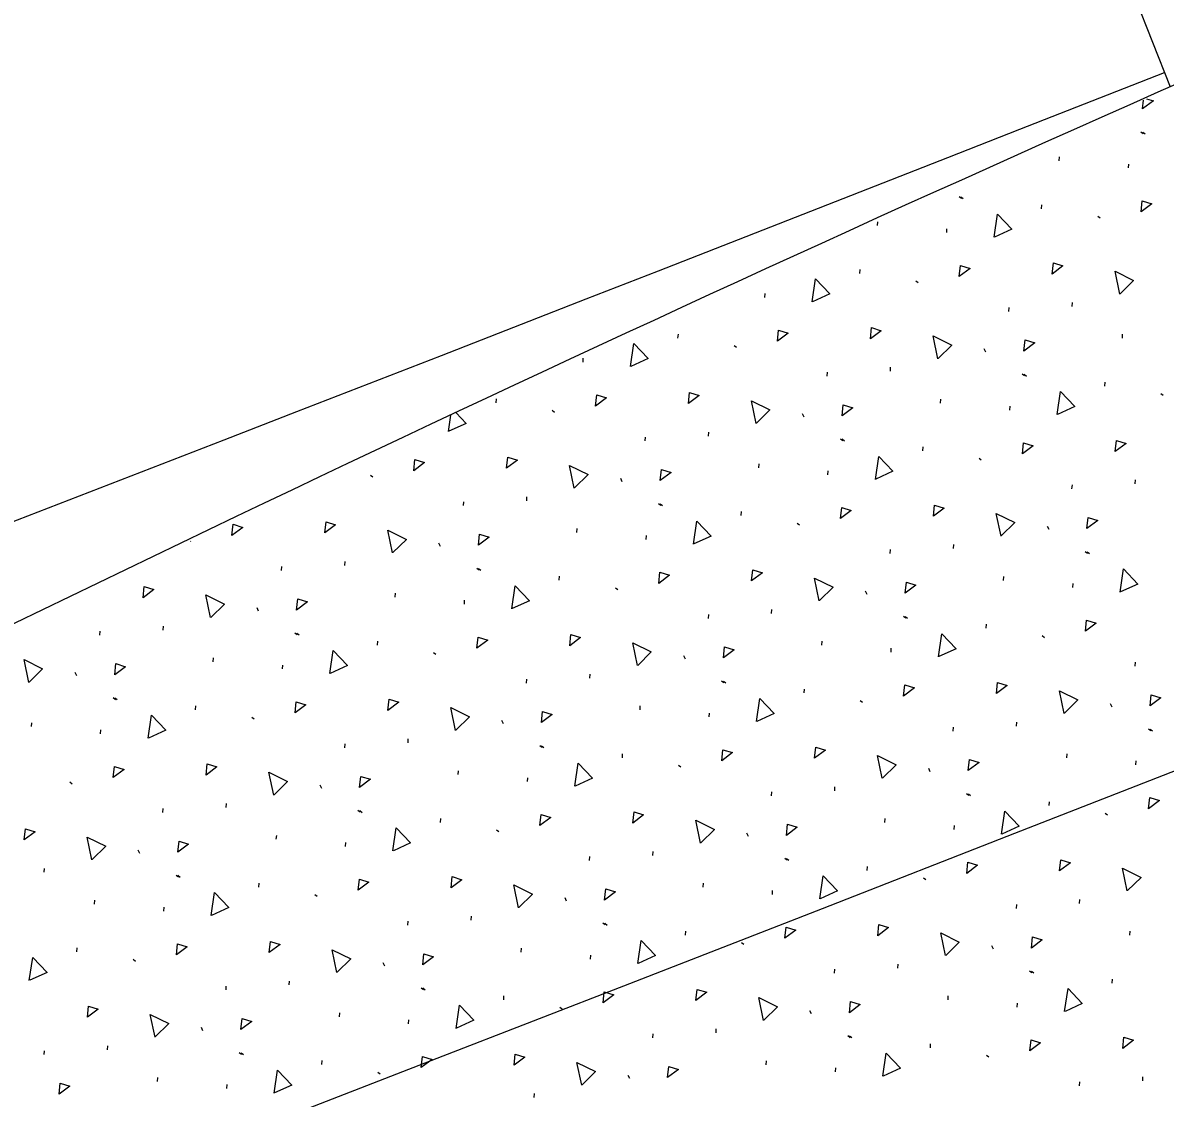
# Model space of a CAD drawing. Extents: x 2338610 to 2351914, y 366540 to 376484.
# Drawn here: x 2348569.12 to 2348584.85, y 367668.96 to 367683.77 of the extents above; entities that cross this region are included whole.
import ezdxf

# ---------------------------------------------------------------- set-up
doc = ezdxf.new("R2010")
doc.units = 0
for name, color, linetype in [('RD_HC_Cl', 7, 'Continuous'), ('RD_PD_ConcMed', 7, 'Continuous'), ('RD_PD_Final_LnLine', 7, 'Continuous')]:
    doc.layers.add(name, color=color, linetype=linetype)

msp = doc.modelspace()

# ---------------------------------------------------------------- linework, layer by layer
at = {"layer": 'RD_HC_Cl'}
msp.add_arc((2347533.93, 370355.677), 2880.79, 281.440729, 295.940729, dxfattribs=at)
at = {"layer": 'RD_PD_ConcMed'}
for p, q in [((2348584.542, 367682.58), (2348584.555, 367682.703)), ((2348584.518, 367682.265), (2348584.55, 367682.241)), ((2348584.543, 367682.261), (2348584.575, 367682.237)), ((2348583.394, 367681.865), (2348583.398, 367681.92)), ((2348584.347, 367681.768), (2348584.352, 367681.822)), ((2348582.013, 367681.374), (2348582.045, 367681.35)), ((2348582.038, 367681.37), (2348582.071, 367681.346)), ((2348583.151, 367681.207), (2348583.155, 367681.261)), ((2348583.924, 367681.105), (2348583.956, 367681.081)), ((2348580.889, 367680.974), (2348580.893, 367681.028)), ((2348581.843, 367680.877), (2348581.847, 367680.931)), ((2348580.646, 367680.315), (2348580.65, 367680.37)), ((2348581.419, 367680.213), (2348581.451, 367680.189)), ((2348579.338, 367679.985), (2348579.342, 367680.04)), ((2348582.7, 367679.792), (2348582.704, 367679.846)), ((2348583.571, 367679.86), (2348583.575, 367679.914)), ((2348578.141, 367679.424), (2348578.146, 367679.479)), ((2348578.914, 367679.322), (2348578.946, 367679.298)), ((2348584.263, 367679.423), (2348584.267, 367679.477)), ((2348582.356, 367679.28), (2348582.378, 367679.234)), ((2348576.833, 367679.094), (2348576.837, 367679.149)), ((2348581.067, 367678.969), (2348581.071, 367679.023)), ((2348580.195, 367678.9), (2348580.2, 367678.955)), ((2348582.882, 367678.931), (2348582.915, 367678.908)), ((2348582.908, 367678.927), (2348582.94, 367678.903)), ((2348584.02, 367678.764), (2348584.024, 367678.819)), ((2348575.637, 367678.533), (2348575.641, 367678.587)), ((2348581.758, 367678.531), (2348581.762, 367678.586)), ((2348584.793, 367678.662), (2348584.825, 367678.638)), ((2348576.409, 367678.431), (2348576.442, 367678.407)), ((2348579.852, 367678.388), (2348579.874, 367678.343)), ((2348582.712, 367678.434), (2348582.716, 367678.489)), ((2348574.981, 367678.14), (2348575.014, 367678.366)), ((2348577.691, 367678.009), (2348577.695, 367678.063)), ((2348578.562, 367678.077), (2348578.566, 367678.132)), ((2348580.378, 367678.04), (2348580.41, 367678.016)), ((2348580.403, 367678.036), (2348580.435, 367678.012)), ((2348581.515, 367677.873), (2348581.52, 367677.927)), ((2348582.288, 367677.771), (2348582.32, 367677.747)), ((2348579.253, 367677.64), (2348579.258, 367677.695)), ((2348580.207, 367677.543), (2348580.211, 367677.597)), ((2348573.905, 367677.539), (2348573.937, 367677.515)), ((2348577.347, 367677.497), (2348577.369, 367677.452)), ((2348584.44, 367677.417), (2348584.445, 367677.472)), ((2348583.569, 367677.349), (2348583.574, 367677.403)), ((2348575.186, 367677.118), (2348575.19, 367677.172)), ((2348576.057, 367677.186), (2348576.061, 367677.241)), ((2348577.873, 367677.149), (2348577.905, 367677.125)), ((2348577.898, 367677.144), (2348577.93, 367677.12)), ((2348579.011, 367676.982), (2348579.015, 367677.036)), ((2348579.783, 367676.879), (2348579.815, 367676.856)), ((2348583.226, 367676.837), (2348583.248, 367676.792)), ((2348576.749, 367676.749), (2348576.753, 367676.803)), ((2348577.702, 367676.651), (2348577.707, 367676.706)), ((2348571.425, 367676.629), (2348571.432, 367676.624)), ((2348574.842, 367676.606), (2348574.864, 367676.561)), ((2348581.065, 367676.458), (2348581.069, 367676.512)), ((2348581.936, 367676.526), (2348581.94, 367676.581)), ((2348583.752, 367676.489), (2348583.784, 367676.465)), ((2348573.552, 367676.295), (2348573.557, 367676.349)), ((2348583.777, 367676.484), (2348583.809, 367676.461)), ((2348572.681, 367676.226), (2348572.685, 367676.281)), ((2348575.368, 367676.258), (2348575.4, 367676.234)), ((2348575.393, 367676.253), (2348575.426, 367676.229)), ((2348576.506, 367676.09), (2348576.51, 367676.145)), ((2348582.627, 367676.089), (2348582.632, 367676.143)), ((2348583.581, 367675.992), (2348583.585, 367676.046)), ((2348574.244, 367675.858), (2348574.248, 367675.912)), ((2348577.279, 367675.988), (2348577.311, 367675.964)), ((2348580.721, 367675.946), (2348580.743, 367675.901)), ((2348572.338, 367675.714), (2348572.36, 367675.669)), ((2348575.198, 367675.76), (2348575.202, 367675.815)), ((2348578.56, 367675.566), (2348578.564, 367675.621)), ((2348579.431, 367675.635), (2348579.435, 367675.689)), ((2348581.247, 367675.598), (2348581.279, 367675.574)), ((2348581.272, 367675.593), (2348581.304, 367675.569)), ((2348570.177, 367675.335), (2348570.181, 367675.389)), ((2348571.048, 367675.403), (2348571.052, 367675.458)), ((2348582.385, 367675.43), (2348582.389, 367675.485)), ((2348572.864, 367675.366), (2348572.896, 367675.342)), ((2348572.889, 367675.362), (2348572.921, 367675.338)), ((2348574.001, 367675.199), (2348574.005, 367675.253)), ((2348580.123, 367675.198), (2348580.127, 367675.252)), ((2348583.157, 367675.328), (2348583.189, 367675.304)), ((2348574.774, 367675.097), (2348574.806, 367675.073)), ((2348581.076, 367675.1), (2348581.08, 367675.155)), ((2348571.739, 367674.966), (2348571.743, 367675.021)), ((2348572.693, 367674.869), (2348572.697, 367674.923)), ((2348578.216, 367675.055), (2348578.238, 367675.009)), ((2348584.439, 367674.906), (2348584.443, 367674.961)), ((2348569.833, 367674.823), (2348569.855, 367674.778)), ((2348576.926, 367674.743), (2348576.93, 367674.798)), ((2348576.055, 367674.675), (2348576.059, 367674.73)), ((2348578.742, 367674.706), (2348578.774, 367674.682)), ((2348578.767, 367674.702), (2348578.799, 367674.678)), ((2348570.359, 367674.475), (2348570.391, 367674.451)), ((2348570.384, 367674.47), (2348570.416, 367674.447)), ((2348579.88, 367674.539), (2348579.884, 367674.593)), ((2348571.496, 367674.308), (2348571.501, 367674.362)), ((2348577.618, 367674.306), (2348577.622, 367674.361)), ((2348580.653, 367674.437), (2348580.685, 367674.413)), ((2348584.095, 367674.395), (2348584.117, 367674.349)), ((2348569.235, 367674.075), (2348569.239, 367674.129)), ((2348572.269, 367674.206), (2348572.301, 367674.182)), ((2348575.711, 367674.163), (2348575.733, 367674.118)), ((2348578.572, 367674.209), (2348578.576, 367674.263)), ((2348582.805, 367674.084), (2348582.809, 367674.138)), ((2348570.188, 367673.978), (2348570.192, 367674.032)), ((2348581.934, 367674.015), (2348581.938, 367674.07)), ((2348584.621, 367674.046), (2348584.653, 367674.022)), ((2348584.646, 367674.042), (2348584.678, 367674.018)), ((2348573.55, 367673.784), (2348573.555, 367673.838)), ((2348574.422, 367673.852), (2348574.426, 367673.907)), ((2348576.237, 367673.815), (2348576.27, 367673.791)), ((2348576.263, 367673.811), (2348576.295, 367673.787)), ((2348577.375, 367673.648), (2348577.379, 367673.702)), ((2348583.497, 367673.646), (2348583.501, 367673.701)), ((2348578.148, 367673.546), (2348578.18, 367673.522)), ((2348581.59, 367673.503), (2348581.612, 367673.458)), ((2348584.45, 367673.549), (2348584.454, 367673.603)), ((2348575.113, 367673.415), (2348575.117, 367673.469)), ((2348576.067, 367673.318), (2348576.071, 367673.372)), ((2348569.764, 367673.314), (2348569.797, 367673.29)), ((2348573.207, 367673.272), (2348573.229, 367673.227)), ((2348580.3, 367673.192), (2348580.304, 367673.247)), ((2348579.429, 367673.124), (2348579.433, 367673.178)), ((2348582.116, 367673.155), (2348582.148, 367673.131)), ((2348582.141, 367673.151), (2348582.173, 367673.127)), ((2348583.254, 367672.988), (2348583.258, 367673.042)), ((2348571.046, 367672.892), (2348571.05, 367672.947)), ((2348571.917, 367672.961), (2348571.921, 367673.015)), ((2348573.733, 367672.924), (2348573.765, 367672.9)), ((2348573.758, 367672.919), (2348573.79, 367672.895)), ((2348584.026, 367672.886), (2348584.059, 367672.862)), ((2348574.87, 367672.756), (2348574.875, 367672.811)), ((2348580.992, 367672.755), (2348580.996, 367672.81)), ((2348581.945, 367672.658), (2348581.95, 367672.712)), ((2348572.608, 367672.524), (2348572.613, 367672.578)), ((2348575.643, 367672.654), (2348575.675, 367672.63)), ((2348579.085, 367672.612), (2348579.107, 367672.567)), ((2348573.562, 367672.426), (2348573.566, 367672.481)), ((2348570.702, 367672.381), (2348570.724, 367672.335)), ((2348576.924, 367672.232), (2348576.929, 367672.287)), ((2348577.795, 367672.301), (2348577.8, 367672.355)), ((2348579.611, 367672.264), (2348579.643, 367672.24)), ((2348579.637, 367672.259), (2348579.669, 367672.235)), ((2348569.412, 367672.07), (2348569.416, 367672.124)), ((2348580.749, 367672.096), (2348580.753, 367672.151)), ((2348571.228, 367672.032), (2348571.26, 367672.008)), ((2348571.253, 367672.028), (2348571.285, 367672.004)), ((2348581.522, 367671.994), (2348581.554, 367671.97)), ((2348572.366, 367671.865), (2348572.37, 367671.92)), ((2348578.487, 367671.864), (2348578.491, 367671.918)), ((2348579.441, 367671.766), (2348579.445, 367671.821)), ((2348570.104, 367671.632), (2348570.108, 367671.687)), ((2348573.138, 367671.763), (2348573.17, 367671.739)), ((2348576.581, 367671.721), (2348576.603, 367671.675)), ((2348582.803, 367671.573), (2348582.807, 367671.627)), ((2348583.674, 367671.641), (2348583.678, 367671.695)), ((2348571.057, 367671.535), (2348571.062, 367671.589)), ((2348575.291, 367671.41), (2348575.295, 367671.464)), ((2348574.42, 367671.341), (2348574.424, 367671.396)), ((2348577.107, 367671.372), (2348577.139, 367671.349)), ((2348577.132, 367671.368), (2348577.164, 367671.344)), ((2348578.244, 367671.205), (2348578.248, 367671.26)), ((2348584.366, 367671.204), (2348584.37, 367671.258)), ((2348569.861, 367670.974), (2348569.865, 367671.028)), ((2348575.982, 367670.972), (2348575.987, 367671.027)), ((2348579.017, 367671.103), (2348579.049, 367671.079)), ((2348582.459, 367671.061), (2348582.481, 367671.016)), ((2348570.634, 367670.872), (2348570.666, 367670.848)), ((2348574.076, 367670.829), (2348574.098, 367670.784)), ((2348576.936, 367670.875), (2348576.94, 367670.93)), ((2348580.298, 367670.681), (2348580.302, 367670.736)), ((2348581.169, 367670.75), (2348581.174, 367670.804)), ((2348582.985, 367670.713), (2348583.017, 367670.689)), ((2348583.01, 367670.708), (2348583.043, 367670.684)), ((2348572.786, 367670.518), (2348572.79, 367670.573)), ((2348584.123, 367670.545), (2348584.127, 367670.6)), ((2348571.915, 367670.45), (2348571.919, 367670.504)), ((2348574.602, 367670.481), (2348574.634, 367670.457)), ((2348574.627, 367670.477), (2348574.659, 367670.453)), ((2348575.74, 367670.314), (2348575.744, 367670.368)), ((2348581.861, 367670.312), (2348581.865, 367670.367)), ((2348576.512, 367670.212), (2348576.544, 367670.188)), ((2348582.815, 367670.215), (2348582.819, 367670.27)), ((2348573.478, 367670.081), (2348573.482, 367670.136)), ((2348574.431, 367669.984), (2348574.435, 367670.038)), ((2348579.955, 367670.169), (2348579.977, 367670.124)), ((2348571.571, 367669.938), (2348571.593, 367669.893)), ((2348578.665, 367669.858), (2348578.669, 367669.913)), ((2348577.794, 367669.79), (2348577.798, 367669.844)), ((2348580.481, 367669.821), (2348580.513, 367669.797)), ((2348580.506, 367669.817), (2348580.538, 367669.793)), ((2348569.41, 367669.559), (2348569.414, 367669.613)), ((2348570.281, 367669.627), (2348570.285, 367669.682)), ((2348572.097, 367669.59), (2348572.129, 367669.566)), ((2348572.122, 367669.585), (2348572.154, 367669.561)), ((2348581.618, 367669.654), (2348581.622, 367669.708)), ((2348573.235, 367669.423), (2348573.239, 367669.477)), ((2348579.356, 367669.421), (2348579.36, 367669.476)), ((2348582.391, 367669.552), (2348582.423, 367669.528)), ((2348574.008, 367669.32), (2348574.04, 367669.297)), ((2348577.45, 367669.278), (2348577.472, 367669.233)), ((2348580.31, 367669.324), (2348580.314, 367669.378)), ((2348584.543, 367669.198), (2348584.547, 367669.253)), ((2348570.973, 367669.19), (2348570.977, 367669.244)), ((2348571.927, 367669.092), (2348571.931, 367669.147)), ((2348583.672, 367669.13), (2348583.676, 367669.184)), ((2348576.16, 367668.967), (2348576.164, 367669.022))]:
    msp.add_line(p, q, dxfattribs=at)
for points in [[(2348584.595, 367682.721), (2348584.69, 367682.692), (2348584.542, 367682.58)], [(2348584.521, 367681.164), (2348584.537, 367681.317), (2348584.67, 367681.276), (2348584.521, 367681.164)], [(2348582.495, 367680.814), (2348582.542, 367681.131), (2348582.739, 367680.925), (2348582.501, 367680.816)], [(2348582.016, 367680.273), (2348582.033, 367680.426), (2348582.165, 367680.385), (2348582.016, 367680.273)], [(2348583.296, 367680.307), (2348583.312, 367680.46), (2348583.444, 367680.419), (2348583.296, 367680.307)], [(2348584.227, 367680.032), (2348584.162, 367680.346), (2348584.418, 367680.219), (2348584.231, 367680.036)], [(2348579.991, 367679.923), (2348580.037, 367680.24), (2348580.234, 367680.033), (2348579.996, 367679.925)], [(2348579.512, 367679.381), (2348579.528, 367679.535), (2348579.66, 367679.493), (2348579.512, 367679.381)], [(2348580.791, 367679.416), (2348580.807, 367679.569), (2348580.94, 367679.527), (2348580.791, 367679.416)], [(2348577.486, 367679.032), (2348577.532, 367679.349), (2348577.729, 367679.142), (2348577.491, 367679.034)], [(2348581.722, 367679.141), (2348581.657, 367679.455), (2348581.913, 367679.328), (2348581.726, 367679.144)], [(2348582.906, 367679.246), (2348582.922, 367679.399), (2348583.055, 367679.358), (2348582.906, 367679.246)], [(2348577.007, 367678.49), (2348577.023, 367678.643), (2348577.156, 367678.602), (2348577.007, 367678.49)], [(2348578.286, 367678.524), (2348578.302, 367678.677), (2348578.435, 367678.636), (2348578.286, 367678.524)], [(2348579.217, 367678.25), (2348579.152, 367678.563), (2348579.408, 367678.436), (2348579.221, 367678.253)], [(2348583.364, 367678.372), (2348583.411, 367678.689), (2348583.608, 367678.482), (2348583.37, 367678.374)], [(2348575.084, 367678.398), (2348575.225, 367678.251), (2348574.986, 367678.142)], [(2348580.401, 367678.355), (2348580.418, 367678.508), (2348580.55, 367678.467), (2348580.401, 367678.355)], [(2348582.886, 367677.83), (2348582.902, 367677.983), (2348583.034, 367677.942), (2348582.886, 367677.83)], [(2348584.165, 367677.864), (2348584.181, 367678.017), (2348584.313, 367677.976), (2348584.165, 367677.864)], [(2348574.502, 367677.599), (2348574.518, 367677.752), (2348574.651, 367677.711), (2348574.502, 367677.599)], [(2348575.781, 367677.633), (2348575.798, 367677.786), (2348575.93, 367677.745), (2348575.781, 367677.633)], [(2348580.86, 367677.48), (2348580.906, 367677.797), (2348581.103, 367677.591), (2348580.865, 367677.482)], [(2348576.712, 367677.358), (2348576.648, 367677.672), (2348576.904, 367677.545), (2348576.717, 367677.362)], [(2348577.897, 367677.464), (2348577.913, 367677.617), (2348578.045, 367677.575), (2348577.897, 367677.464)], [(2348581.66, 367676.973), (2348581.676, 367677.126), (2348581.809, 367677.085), (2348581.66, 367676.973)], [(2348580.381, 367676.939), (2348580.397, 367677.092), (2348580.529, 367677.051), (2348580.381, 367676.939)], [(2348582.591, 367676.698), (2348582.526, 367677.012), (2348582.782, 367676.885), (2348582.595, 367676.702)], [(2348571.997, 367676.708), (2348572.014, 367676.861), (2348572.146, 367676.819), (2348571.997, 367676.708)], [(2348573.277, 367676.742), (2348573.293, 367676.895), (2348573.425, 367676.853), (2348573.277, 367676.742)], [(2348578.355, 367676.589), (2348578.401, 367676.906), (2348578.599, 367676.699), (2348578.36, 367676.591)], [(2348583.775, 367676.804), (2348583.791, 367676.957), (2348583.924, 367676.915), (2348583.775, 367676.804)], [(2348574.208, 367676.467), (2348574.143, 367676.781), (2348574.399, 367676.654), (2348574.212, 367676.471)], [(2348575.392, 367676.572), (2348575.408, 367676.725), (2348575.541, 367676.684), (2348575.392, 367676.572)], [(2348577.876, 367676.048), (2348577.892, 367676.201), (2348578.025, 367676.159), (2348577.876, 367676.048)], [(2348579.155, 367676.082), (2348579.172, 367676.235), (2348579.304, 367676.194), (2348579.155, 367676.082)], [(2348584.234, 367675.929), (2348584.28, 367676.246), (2348584.477, 367676.039), (2348584.239, 367675.931)], [(2348580.086, 367675.807), (2348580.021, 367676.121), (2348580.278, 367675.994), (2348580.091, 367675.811)], [(2348581.27, 367675.912), (2348581.287, 367676.065), (2348581.419, 367676.024), (2348581.27, 367675.912)], [(2348570.772, 367675.85), (2348570.788, 367676.003), (2348570.921, 367675.962), (2348570.772, 367675.85)], [(2348571.703, 367675.576), (2348571.638, 367675.889), (2348571.894, 367675.763), (2348571.707, 367675.579)], [(2348575.85, 367675.698), (2348575.897, 367676.015), (2348576.094, 367675.808), (2348575.855, 367675.7)], [(2348572.887, 367675.681), (2348572.903, 367675.834), (2348573.036, 367675.793), (2348572.887, 367675.681)], [(2348583.755, 367675.388), (2348583.771, 367675.541), (2348583.903, 367675.499), (2348583.755, 367675.388)], [(2348575.371, 367675.156), (2348575.388, 367675.309), (2348575.52, 367675.268), (2348575.371, 367675.156)], [(2348576.651, 367675.19), (2348576.667, 367675.343), (2348576.799, 367675.302), (2348576.651, 367675.19)], [(2348581.729, 367675.038), (2348581.775, 367675.355), (2348581.972, 367675.148), (2348581.734, 367675.04)], [(2348573.346, 367674.807), (2348573.392, 367675.123), (2348573.589, 367674.917), (2348573.351, 367674.808)], [(2348577.582, 367674.916), (2348577.517, 367675.229), (2348577.773, 367675.103), (2348577.586, 367674.919)], [(2348578.766, 367675.021), (2348578.782, 367675.174), (2348578.914, 367675.133), (2348578.766, 367675.021)], [(2348569.198, 367674.684), (2348569.133, 367674.998), (2348569.389, 367674.871), (2348569.203, 367674.688)], [(2348570.382, 367674.79), (2348570.399, 367674.943), (2348570.531, 367674.901), (2348570.382, 367674.79)], [(2348581.25, 367674.496), (2348581.266, 367674.649), (2348581.399, 367674.608), (2348581.25, 367674.496)], [(2348582.529, 367674.53), (2348582.545, 367674.684), (2348582.678, 367674.642), (2348582.529, 367674.53)], [(2348574.146, 367674.299), (2348574.162, 367674.452), (2348574.295, 367674.411), (2348574.146, 367674.299)], [(2348579.224, 367674.147), (2348579.27, 367674.464), (2348579.468, 367674.257), (2348579.229, 367674.148)], [(2348583.46, 367674.256), (2348583.395, 367674.569), (2348583.651, 367674.443), (2348583.465, 367674.259)], [(2348584.644, 367674.361), (2348584.661, 367674.514), (2348584.793, 367674.473), (2348584.644, 367674.361)], [(2348572.867, 367674.265), (2348572.883, 367674.418), (2348573.015, 367674.377), (2348572.867, 367674.265)], [(2348575.077, 367674.024), (2348575.012, 367674.338), (2348575.268, 367674.211), (2348575.081, 367674.028)], [(2348570.841, 367673.915), (2348570.887, 367674.232), (2348571.084, 367674.025), (2348570.846, 367673.917)], [(2348576.261, 367674.13), (2348576.277, 367674.283), (2348576.41, 367674.242), (2348576.261, 367674.13)], [(2348578.745, 367673.605), (2348578.761, 367673.758), (2348578.894, 367673.717), (2348578.745, 367673.605)], [(2348580.024, 367673.639), (2348580.041, 367673.792), (2348580.173, 367673.751), (2348580.024, 367673.639)], [(2348580.956, 367673.364), (2348580.891, 367673.678), (2348581.147, 367673.551), (2348580.96, 367673.368)], [(2348570.362, 367673.374), (2348570.378, 367673.527), (2348570.511, 367673.485), (2348570.362, 367673.374)], [(2348571.641, 367673.408), (2348571.657, 367673.561), (2348571.79, 367673.52), (2348571.641, 367673.408)], [(2348576.719, 367673.255), (2348576.766, 367673.572), (2348576.963, 367673.366), (2348576.725, 367673.257)], [(2348582.14, 367673.47), (2348582.156, 367673.623), (2348582.288, 367673.582), (2348582.14, 367673.47)], [(2348572.572, 367673.133), (2348572.507, 367673.447), (2348572.763, 367673.32), (2348572.576, 367673.137)], [(2348573.756, 367673.238), (2348573.773, 367673.391), (2348573.905, 367673.35), (2348573.756, 367673.238)], [(2348584.624, 367672.945), (2348584.64, 367673.098), (2348584.773, 367673.057), (2348584.624, 367672.945)], [(2348577.52, 367672.748), (2348577.536, 367672.901), (2348577.668, 367672.86), (2348577.52, 367672.748)], [(2348582.598, 367672.595), (2348582.644, 367672.912), (2348582.842, 367672.706), (2348582.603, 367672.597)], [(2348576.24, 367672.714), (2348576.257, 367672.867), (2348576.389, 367672.826), (2348576.24, 367672.714)], [(2348578.451, 367672.473), (2348578.386, 367672.787), (2348578.642, 367672.66), (2348578.455, 367672.477)], [(2348579.635, 367672.578), (2348579.651, 367672.732), (2348579.784, 367672.69), (2348579.635, 367672.578)], [(2348569.136, 367672.516), (2348569.153, 367672.67), (2348569.285, 367672.628), (2348569.136, 367672.516)], [(2348570.067, 367672.242), (2348570.003, 367672.555), (2348570.259, 367672.429), (2348570.072, 367672.245)], [(2348574.215, 367672.364), (2348574.261, 367672.681), (2348574.458, 367672.474), (2348574.22, 367672.366)], [(2348571.252, 367672.347), (2348571.268, 367672.5), (2348571.4, 367672.459), (2348571.252, 367672.347)], [(2348583.398, 367672.088), (2348583.415, 367672.241), (2348583.547, 367672.2), (2348583.398, 367672.088)], [(2348582.119, 367672.054), (2348582.135, 367672.207), (2348582.268, 367672.166), (2348582.119, 367672.054)], [(2348584.329, 367671.813), (2348584.265, 367672.127), (2348584.521, 367672), (2348584.334, 367671.817)], [(2348573.736, 367671.822), (2348573.752, 367671.975), (2348573.884, 367671.934), (2348573.736, 367671.822)], [(2348575.015, 367671.857), (2348575.031, 367672.01), (2348575.164, 367671.968), (2348575.015, 367671.857)], [(2348580.093, 367671.704), (2348580.14, 367672.021), (2348580.337, 367671.814), (2348580.099, 367671.706)], [(2348571.71, 367671.473), (2348571.756, 367671.79), (2348571.954, 367671.583), (2348571.715, 367671.475)], [(2348575.946, 367671.582), (2348575.881, 367671.895), (2348576.137, 367671.769), (2348575.95, 367671.585)], [(2348577.13, 367671.687), (2348577.146, 367671.84), (2348577.279, 367671.799), (2348577.13, 367671.687)], [(2348579.614, 367671.162), (2348579.631, 367671.316), (2348579.763, 367671.274), (2348579.614, 367671.162)], [(2348580.894, 367671.197), (2348580.91, 367671.35), (2348581.042, 367671.308), (2348580.894, 367671.197)], [(2348581.825, 367670.922), (2348581.76, 367671.236), (2348582.016, 367671.109), (2348581.829, 367670.925)], [(2348583.009, 367671.027), (2348583.025, 367671.18), (2348583.158, 367671.139), (2348583.009, 367671.027)], [(2348571.231, 367670.931), (2348571.247, 367671.084), (2348571.38, 367671.043), (2348571.231, 367670.931)], [(2348572.51, 367670.965), (2348572.526, 367671.118), (2348572.659, 367671.077), (2348572.51, 367670.965)], [(2348573.441, 367670.691), (2348573.376, 367671.004), (2348573.633, 367670.877), (2348573.446, 367670.694)], [(2348577.589, 367670.813), (2348577.635, 367671.13), (2348577.832, 367670.923), (2348577.594, 367670.815)], [(2348569.205, 367670.581), (2348569.252, 367670.898), (2348569.449, 367670.692), (2348569.21, 367670.583)], [(2348574.625, 367670.796), (2348574.642, 367670.949), (2348574.774, 367670.908), (2348574.625, 367670.796)], [(2348577.11, 367670.271), (2348577.126, 367670.424), (2348577.258, 367670.383), (2348577.11, 367670.271)], [(2348578.389, 367670.305), (2348578.405, 367670.458), (2348578.538, 367670.417), (2348578.389, 367670.305)], [(2348583.467, 367670.153), (2348583.514, 367670.47), (2348583.711, 367670.263), (2348583.473, 367670.155)], [(2348570.006, 367670.074), (2348570.022, 367670.227), (2348570.154, 367670.186), (2348570.006, 367670.074)], [(2348575.084, 367669.921), (2348575.13, 367670.238), (2348575.327, 367670.032), (2348575.089, 367669.923)], [(2348579.32, 367670.031), (2348579.255, 367670.344), (2348579.511, 367670.218), (2348579.324, 367670.034)], [(2348580.504, 367670.136), (2348580.52, 367670.289), (2348580.653, 367670.248), (2348580.504, 367670.136)], [(2348570.937, 367669.799), (2348570.872, 367670.113), (2348571.128, 367669.986), (2348570.941, 367669.803)], [(2348572.121, 367669.905), (2348572.137, 367670.058), (2348572.269, 367670.016), (2348572.121, 367669.905)], [(2348582.988, 367669.611), (2348583.005, 367669.764), (2348583.137, 367669.723), (2348582.988, 367669.611)], [(2348584.268, 367669.645), (2348584.284, 367669.798), (2348584.416, 367669.757), (2348584.268, 367669.645)], [(2348575.884, 367669.414), (2348575.9, 367669.567), (2348576.033, 367669.526), (2348575.884, 367669.414)], [(2348580.963, 367669.262), (2348581.009, 367669.578), (2348581.206, 367669.372), (2348580.968, 367669.263)], [(2348574.605, 367669.38), (2348574.621, 367669.533), (2348574.754, 367669.492), (2348574.605, 367669.38)], [(2348576.815, 367669.139), (2348576.75, 367669.453), (2348577.006, 367669.326), (2348576.82, 367669.143)], [(2348572.579, 367669.03), (2348572.625, 367669.347), (2348572.823, 367669.14), (2348572.584, 367669.032)], [(2348577.999, 367669.245), (2348578.016, 367669.398), (2348578.148, 367669.356), (2348577.999, 367669.245)], [(2348569.616, 367669.013), (2348569.632, 367669.166), (2348569.765, 367669.125), (2348569.616, 367669.013)]]:
    msp.add_lwpolyline(points, dxfattribs=at)
at = {"layer": 'RD_PD_Final_LnLine'}
msp.add_line((2348576.009, 367705.389), (2348584.922, 367682.885), dxfattribs=at)
for centre, radius, start, end in [((2347533.93, 370355.677), 2859.79, 280.380274, 291.465397), ((2348779.028, 367243.816), 480.061, 113.11333, 119.58316), ((2347533.93, 370355.677), 2871.79, 288.734281, 291.465674), ((2347533.93, 370355.677), 2887.79, 280.380274, 291.594881)]:
    msp.add_arc(centre, radius, start, end, dxfattribs=at)

doc.saveas('drawing.dxf')
